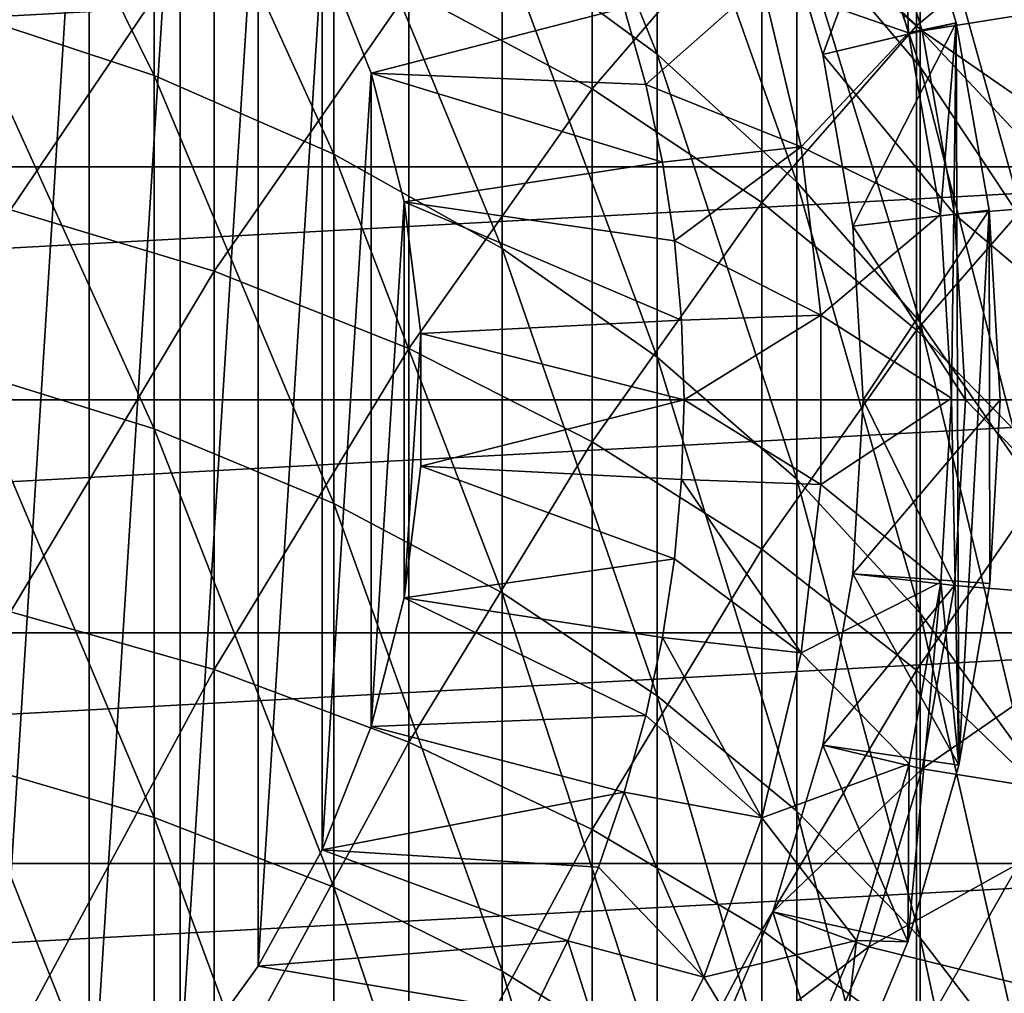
# Model space of a CAD drawing. Header units: millimetres. Extents: x -25 to 64, y -3 to 358.
# Tile 299 of 327: x 5 to 12, y 338 to 345. Entities that reach past the tile are written whole.
import ezdxf

# ---------------------------------------------------------------- set-up
doc = ezdxf.new("R2010")
doc.units = ezdxf.units.MM
doc.header["$LTSCALE"] = 52.148148
for name, color, linetype in [('386', 7, 'CONTINUOUS'), ('389', 7, 'CONTINUOUS'), ('404', 7, 'CONTINUOUS'), ('420', 7, 'CONTINUOUS'), ('435', 7, 'CONTINUOUS'), ('450', 7, 'CONTINUOUS'), ('451', 7, 'CONTINUOUS'), ('452', 7, 'CONTINUOUS'), ('453', 7, 'CONTINUOUS'), ('454', 7, 'CONTINUOUS'), ('461', 7, 'CONTINUOUS'), ('463', 7, 'CONTINUOUS'), ('464', 7, 'CONTINUOUS'), ('465', 7, 'CONTINUOUS'), ('466', 7, 'CONTINUOUS'), ('467', 7, 'CONTINUOUS'), ('486', 7, 'CONTINUOUS')]:
    doc.layers.add(name, color=color, linetype=linetype)

msp = doc.modelspace()

# ---------------------------------------------------------------- linework, layer by layer
at = {"layer": '386', "color": 7, "linetype": 'CONTINUOUS', "true_color": 0xaaaaaa}
for points in [[(11.1472, 344.8901, 17.5279), (10.037, 345.8522, 16.9737), (11.1472, 346.8116, 21.1723), (11.1472, 344.8901, 17.5279)], [(12.1353, 345.7117, 21.7006), (11.1472, 344.8901, 17.5279), (11.1472, 346.8116, 21.1723), (12.1353, 345.7117, 21.7006)], [(8.8168, 344.4362, 12.857), (7.5, 345.1432, 12.3759), (8.8168, 346.7083, 16.4805), (8.8168, 344.4362, 12.857)], [(10.037, 345.8522, 16.9737), (8.8168, 344.4362, 12.857), (8.8168, 346.7083, 16.4805), (10.037, 345.8522, 16.9737)], [(6.101, 345.7325, 11.9749), (4.6353, 343.5663, 8.0865), (4.6353, 346.1977, 11.6583), (6.101, 345.7325, 11.9749)], [(10.037, 343.6193, 13.4128), (8.8168, 344.4362, 12.857), (10.037, 345.8522, 16.9737), (10.037, 343.6193, 13.4128)], [(11.1472, 344.8901, 17.5279), (10.037, 343.6193, 13.4128), (10.037, 345.8522, 16.9737), (11.1472, 344.8901, 17.5279)], [(6.101, 343.1261, 8.4369), (4.6353, 343.5663, 8.0865), (6.101, 345.7325, 11.9749), (6.101, 343.1261, 8.4369)], [(7.5, 345.1432, 12.3759), (6.101, 343.1261, 8.4369), (6.101, 345.7325, 11.9749), (7.5, 345.1432, 12.3759)], [(12.1353, 343.8328, 18.1369), (11.1472, 344.8901, 17.5279), (12.1353, 345.7117, 21.7006), (12.1353, 343.8328, 18.1369)], [(7.5, 342.5684, 8.8809), (6.101, 343.1261, 8.4369), (7.5, 345.1432, 12.3759), (7.5, 342.5684, 8.8809)], [(8.8168, 344.4362, 12.857), (7.5, 342.5684, 8.8809), (7.5, 345.1432, 12.3759), (8.8168, 344.4362, 12.857)], [(11.1472, 342.7015, 14.0374), (10.037, 343.6193, 13.4128), (11.1472, 344.8901, 17.5279), (11.1472, 342.7015, 14.0374)], [(12.1353, 343.8328, 18.1369), (11.1472, 342.7015, 14.0374), (11.1472, 344.8901, 17.5279), (12.1353, 343.8328, 18.1369)], [(8.8168, 341.8994, 9.4135), (7.5, 342.5684, 8.8809), (8.8168, 344.4362, 12.857), (8.8168, 341.8994, 9.4135)], [(10.037, 343.6193, 13.4128), (8.8168, 341.8994, 9.4135), (8.8168, 344.4362, 12.857), (10.037, 343.6193, 13.4128)], [(12.1353, 341.6927, 14.7239), (11.1472, 342.7015, 14.0374), (12.1353, 343.8328, 18.1369), (12.1353, 341.6927, 14.7239)], [(10.037, 341.1264, 10.0289), (8.8168, 341.8994, 9.4135), (10.037, 343.6193, 13.4128), (10.037, 341.1264, 10.0289)], [(11.1472, 342.7015, 14.0374), (10.037, 341.1264, 10.0289), (10.037, 343.6193, 13.4128), (11.1472, 342.7015, 14.0374)], [(6.101, 343.1261, 8.4369), (4.6353, 340.6751, 4.7215), (4.6353, 343.5663, 8.0865), (6.101, 343.1261, 8.4369)], [(6.101, 340.2623, 5.1039), (4.6353, 340.6751, 4.7215), (6.101, 343.1261, 8.4369), (6.101, 340.2623, 5.1039)], [(7.5, 342.5684, 8.8809), (6.101, 340.2623, 5.1039), (6.101, 343.1261, 8.4369), (7.5, 342.5684, 8.8809)], [(11.1472, 340.2578, 10.7204), (10.037, 341.1264, 10.0289), (11.1472, 342.7015, 14.0374), (11.1472, 340.2578, 10.7204)], [(12.1353, 341.6927, 14.7239), (11.1472, 340.2578, 10.7204), (11.1472, 342.7015, 14.0374), (12.1353, 341.6927, 14.7239)], [(7.5, 339.7394, 5.5883), (6.101, 340.2623, 5.1039), (7.5, 342.5684, 8.8809), (7.5, 339.7394, 5.5883)], [(8.8168, 341.8994, 9.4135), (7.5, 339.7394, 5.5883), (7.5, 342.5684, 8.8809), (8.8168, 341.8994, 9.4135)], [(8.8168, 339.1122, 6.1695), (7.5, 339.7394, 5.5883), (8.8168, 341.8994, 9.4135), (8.8168, 339.1122, 6.1695)], [(10.037, 341.1264, 10.0289), (8.8168, 339.1122, 6.1695), (8.8168, 341.8994, 9.4135), (10.037, 341.1264, 10.0289)], [(12.1353, 339.3032, 11.4804), (11.1472, 340.2578, 10.7204), (12.1353, 341.6927, 14.7239), (12.1353, 339.3032, 11.4804)], [(10.037, 338.3873, 6.841), (8.8168, 339.1122, 6.1695), (10.037, 341.1264, 10.0289), (10.037, 338.3873, 6.841)], [(11.1472, 340.2578, 10.7204), (10.037, 338.3873, 6.841), (10.037, 341.1264, 10.0289), (11.1472, 340.2578, 10.7204)], [(6.101, 340.2623, 5.1039), (4.6353, 337.5403, 1.5822), (4.6353, 340.6751, 4.7215), (6.101, 340.2623, 5.1039)], [(6.101, 337.1573, 1.9944), (4.6353, 337.5403, 1.5822), (6.101, 340.2623, 5.1039), (6.101, 337.1573, 1.9944)], [(7.5, 339.7394, 5.5883), (6.101, 337.1573, 1.9944), (6.101, 340.2623, 5.1039), (7.5, 339.7394, 5.5883)], [(11.1472, 337.5729, 7.5955), (10.037, 338.3873, 6.841), (11.1472, 340.2578, 10.7204), (11.1472, 337.5729, 7.5955)], [(12.1353, 339.3032, 11.4804), (11.1472, 337.5729, 7.5955), (11.1472, 340.2578, 10.7204), (12.1353, 339.3032, 11.4804)], [(7.5, 336.6721, 2.5166), (6.101, 337.1573, 1.9944), (7.5, 339.7394, 5.5883), (7.5, 336.6721, 2.5166)], [(8.8168, 339.1122, 6.1695), (7.5, 336.6721, 2.5166), (7.5, 339.7394, 5.5883), (8.8168, 339.1122, 6.1695)], [(12.1353, 336.6779, 8.4248), (11.1472, 337.5729, 7.5955), (12.1353, 339.3032, 11.4804), (12.1353, 336.6779, 8.4248)], [(8.8168, 336.09, 3.1431), (7.5, 336.6721, 2.5166), (8.8168, 339.1122, 6.1695), (8.8168, 336.09, 3.1431)], [(10.037, 338.3873, 6.841), (8.8168, 336.09, 3.1431), (8.8168, 339.1122, 6.1695), (10.037, 338.3873, 6.841)], [(10.037, 335.4175, 3.8669), (8.8168, 336.09, 3.1431), (10.037, 338.3873, 6.841), (10.037, 335.4175, 3.8669)], [(11.1472, 337.5729, 7.5955), (10.037, 335.4175, 3.8669), (10.037, 338.3873, 6.841), (11.1472, 337.5729, 7.5955)]]:
    msp.add_3dface(points, dxfattribs=at)
at = {"layer": '389', "color": 7, "linetype": 'CONTINUOUS', "true_color": 0xaaaaaa}
for points in [[(8.1699, 345.5056, 17.1733), (9.2839, 344.6856, 17.6457), (8.1699, 347.4518, 20.8648), (8.1699, 345.5056, 17.1733)], [(8.1699, 347.4518, 20.8648), (9.2839, 344.6856, 17.6457), (9.2839, 346.5988, 21.2745), (8.1699, 347.4518, 20.8648)], [(4.3106, 344.9803, 12.4867), (5.6685, 344.533, 12.7911), (4.3106, 347.2786, 16.152), (4.3106, 344.9803, 12.4867)], [(4.3106, 347.2786, 16.152), (5.6685, 344.533, 12.7911), (5.6685, 346.8097, 16.4221), (4.3106, 347.2786, 16.152)], [(10.2892, 345.6422, 21.7339), (11.1738, 344.5932, 22.2377), (10.2892, 347.2469, 25.4228), (10.2892, 345.6422, 21.7339)], [(10.2892, 347.2469, 25.4228), (11.1738, 344.5932, 22.2377), (11.1738, 346.1632, 25.8467), (10.2892, 347.2469, 25.4228)], [(5.6685, 344.533, 12.7911), (6.96, 343.9669, 13.1763), (5.6685, 346.8097, 16.4221), (5.6685, 344.533, 12.7911)], [(5.6685, 346.8097, 16.4221), (6.96, 343.9669, 13.1763), (6.96, 346.2164, 16.7639), (5.6685, 346.8097, 16.4221)], [(9.2839, 344.6856, 17.6457), (10.2892, 343.7661, 18.1754), (9.2839, 346.5988, 21.2745), (9.2839, 344.6856, 17.6457)], [(9.2839, 346.5988, 21.2745), (10.2892, 343.7661, 18.1754), (10.2892, 345.6422, 21.7339), (9.2839, 346.5988, 21.2745)], [(6.96, 343.9669, 13.1763), (8.1699, 343.2887, 13.6378), (6.96, 346.2164, 16.7639), (6.96, 343.9669, 13.1763)], [(6.96, 346.2164, 16.7639), (8.1699, 343.2887, 13.6378), (8.1699, 345.5056, 17.1733), (6.96, 346.2164, 16.7639)], [(11.1738, 344.5932, 22.2377), (11.9274, 343.4642, 22.78), (11.1738, 346.1632, 25.8467), (11.1738, 344.5932, 22.2377)], [(11.1738, 346.1632, 25.8467), (11.9274, 343.4642, 22.78), (11.9274, 344.9967, 26.303), (11.1738, 346.1632, 25.8467)], [(10.2892, 343.7661, 18.1754), (11.1738, 342.7577, 18.7563), (10.2892, 345.6422, 21.7339), (10.2892, 343.7661, 18.1754)], [(10.2892, 345.6422, 21.7339), (11.1738, 342.7577, 18.7563), (11.1738, 344.5932, 22.2377), (10.2892, 345.6422, 21.7339)], [(8.1699, 343.2887, 13.6378), (9.2839, 342.5064, 14.1702), (8.1699, 345.5056, 17.1733), (8.1699, 343.2887, 13.6378)], [(8.1699, 345.5056, 17.1733), (9.2839, 342.5064, 14.1702), (9.2839, 344.6856, 17.6457), (8.1699, 345.5056, 17.1733)], [(4.3106, 342.4143, 9.0036), (5.6685, 341.991, 9.3406), (4.3106, 344.9803, 12.4867), (4.3106, 342.4143, 9.0036)], [(4.3106, 344.9803, 12.4867), (5.6685, 341.991, 9.3406), (5.6685, 344.533, 12.7911), (4.3106, 344.9803, 12.4867)], [(9.2839, 342.5064, 14.1702), (10.2892, 341.629, 14.7672), (9.2839, 344.6856, 17.6457), (9.2839, 342.5064, 14.1702)], [(9.2839, 344.6856, 17.6457), (10.2892, 341.629, 14.7672), (10.2892, 343.7661, 18.1754), (9.2839, 344.6856, 17.6457)], [(11.1738, 342.7577, 18.7563), (11.9274, 341.6724, 19.3815), (11.1738, 344.5932, 22.2377), (11.1738, 342.7577, 18.7563)], [(11.1738, 344.5932, 22.2377), (11.9274, 341.6724, 19.3815), (11.9274, 343.4642, 22.78), (11.1738, 344.5932, 22.2377)], [(5.6685, 341.991, 9.3406), (6.96, 341.4553, 9.7671), (5.6685, 344.533, 12.7911), (5.6685, 341.991, 9.3406)], [(5.6685, 344.533, 12.7911), (6.96, 341.4553, 9.7671), (6.96, 343.9669, 13.1763), (5.6685, 344.533, 12.7911)], [(6.96, 341.4553, 9.7671), (8.1699, 340.8135, 10.278), (6.96, 343.9669, 13.1763), (6.96, 341.4553, 9.7671)], [(6.96, 343.9669, 13.1763), (8.1699, 340.8135, 10.278), (8.1699, 343.2887, 13.6378), (6.96, 343.9669, 13.1763)], [(10.2892, 341.629, 14.7672), (11.1738, 340.6669, 15.4219), (10.2892, 343.7661, 18.1754), (10.2892, 341.629, 14.7672)], [(10.2892, 343.7661, 18.1754), (11.1738, 340.6669, 15.4219), (11.1738, 342.7577, 18.7563), (10.2892, 343.7661, 18.1754)], [(8.1699, 340.8135, 10.278), (9.2839, 340.0732, 10.8674), (8.1699, 343.2887, 13.6378), (8.1699, 340.8135, 10.278)], [(8.1699, 343.2887, 13.6378), (9.2839, 340.0732, 10.8674), (9.2839, 342.5064, 14.1702), (8.1699, 343.2887, 13.6378)], [(11.1738, 340.6669, 15.4219), (11.9274, 339.6314, 16.1265), (11.1738, 342.7577, 18.7563), (11.1738, 340.6669, 15.4219)], [(11.1738, 342.7577, 18.7563), (11.9274, 339.6314, 16.1265), (11.9274, 341.6724, 19.3815), (11.1738, 342.7577, 18.7563)], [(9.2839, 340.0732, 10.8674), (10.2892, 339.243, 11.5284), (9.2839, 342.5064, 14.1702), (9.2839, 340.0732, 10.8674)], [(9.2839, 342.5064, 14.1702), (10.2892, 339.243, 11.5284), (10.2892, 341.629, 14.7672), (9.2839, 342.5064, 14.1702)], [(4.3106, 339.5949, 5.7223), (5.6685, 339.198, 6.09), (4.3106, 342.4143, 9.0036), (4.3106, 339.5949, 5.7223)], [(4.3106, 342.4143, 9.0036), (5.6685, 339.198, 6.09), (5.6685, 341.991, 9.3406), (4.3106, 342.4143, 9.0036)], [(5.6685, 339.198, 6.09), (6.96, 338.6957, 6.5553), (5.6685, 341.991, 9.3406), (5.6685, 339.198, 6.09)], [(5.6685, 341.991, 9.3406), (6.96, 338.6957, 6.5553), (6.96, 341.4553, 9.7671), (5.6685, 341.991, 9.3406)], [(10.2892, 339.243, 11.5284), (11.1738, 338.3325, 12.2532), (10.2892, 341.629, 14.7672), (10.2892, 339.243, 11.5284)], [(10.2892, 341.629, 14.7672), (11.1738, 338.3325, 12.2532), (11.1738, 340.6669, 15.4219), (10.2892, 341.629, 14.7672)], [(6.96, 338.6957, 6.5553), (8.1699, 338.094, 7.1128), (6.96, 341.4553, 9.7671), (6.96, 338.6957, 6.5553)], [(6.96, 341.4553, 9.7671), (8.1699, 338.094, 7.1128), (8.1699, 340.8135, 10.278), (6.96, 341.4553, 9.7671)], [(8.1699, 338.094, 7.1128), (9.2839, 337.3998, 7.756), (8.1699, 340.8135, 10.278), (8.1699, 338.094, 7.1128)], [(8.1699, 340.8135, 10.278), (9.2839, 337.3998, 7.756), (9.2839, 340.0732, 10.8674), (8.1699, 340.8135, 10.278)], [(11.1738, 338.3325, 12.2532), (11.9274, 337.3527, 13.0333), (11.1738, 340.6669, 15.4219), (11.1738, 338.3325, 12.2532)], [(11.1738, 340.6669, 15.4219), (11.9274, 337.3527, 13.0333), (11.9274, 339.6314, 16.1265), (11.1738, 340.6669, 15.4219)], [(9.2839, 337.3998, 7.756), (10.2892, 336.6213, 8.4772), (9.2839, 340.0732, 10.8674), (9.2839, 337.3998, 7.756)], [(9.2839, 340.0732, 10.8674), (10.2892, 336.6213, 8.4772), (10.2892, 339.243, 11.5284), (9.2839, 340.0732, 10.8674)], [(4.3106, 336.538, 2.661), (5.6685, 336.1697, 3.0573), (4.3106, 339.5949, 5.7223), (4.3106, 336.538, 2.661)], [(4.3106, 339.5949, 5.7223), (5.6685, 336.1697, 3.0573), (5.6685, 339.198, 6.09), (4.3106, 339.5949, 5.7223)], [(10.2892, 336.6213, 8.4772), (11.1738, 335.7677, 9.2681), (10.2892, 339.243, 11.5284), (10.2892, 336.6213, 8.4772)], [(10.2892, 339.243, 11.5284), (11.1738, 335.7677, 9.2681), (11.1738, 338.3325, 12.2532), (10.2892, 339.243, 11.5284)], [(5.6685, 336.1697, 3.0573), (6.96, 335.7036, 3.5589), (5.6685, 339.198, 6.09), (5.6685, 336.1697, 3.0573)], [(5.6685, 339.198, 6.09), (6.96, 335.7036, 3.5589), (6.96, 338.6957, 6.5553), (5.6685, 339.198, 6.09)], [(6.96, 335.7036, 3.5589), (8.1699, 335.1453, 4.1599), (6.96, 338.6957, 6.5553), (6.96, 335.7036, 3.5589)], [(6.96, 338.6957, 6.5553), (8.1699, 335.1453, 4.1599), (8.1699, 338.094, 7.1128), (6.96, 338.6957, 6.5553)], [(11.1738, 335.7677, 9.2681), (11.9274, 334.8489, 10.1193), (11.1738, 338.3325, 12.2532), (11.1738, 335.7677, 9.2681)], [(11.1738, 338.3325, 12.2532), (11.9274, 334.8489, 10.1193), (11.9274, 337.3527, 13.0333), (11.1738, 338.3325, 12.2532)], [(8.1699, 335.1453, 4.1599), (9.2839, 334.5011, 4.8532), (8.1699, 338.094, 7.1128), (8.1699, 335.1453, 4.1599)], [(8.1699, 338.094, 7.1128), (9.2839, 334.5011, 4.8532), (9.2839, 337.3998, 7.756), (8.1699, 338.094, 7.1128)]]:
    msp.add_3dface(points, dxfattribs=at)
at = {"layer": '404', "color": 7, "linetype": 'CONTINUOUS', "true_color": 0x323232}
for points in [[(10.8065, 346.1332, 67), (12.6741, 345.0928, 67), (11.19, 344.8521, 67), (10.8065, 346.1332, 67)], [(12.6741, 345.0928, 67), (12.9182, 343.6557, 67), (11.19, 344.8521, 67), (12.6741, 345.0928, 67)], [(11.19, 344.8521, 67), (12.9182, 343.6557, 67), (11.4222, 343.5352, 67), (11.19, 344.8521, 67)], [(12.9182, 343.6557, 67), (13, 342.2, 67), (11.4222, 343.5352, 67), (12.9182, 343.6557, 67)], [(11.4222, 343.5352, 67), (13, 342.2, 67), (11.5, 342.2, 67), (11.4222, 343.5352, 67)], [(11.5, 342.2, 67), (12.9182, 340.7443, 67), (11.4222, 340.8648, 67), (11.5, 342.2, 67)], [(13, 342.2, 67), (12.9182, 340.7443, 67), (11.5, 342.2, 67), (13, 342.2, 67)], [(11.4222, 340.8648, 67), (12.9182, 340.7443, 67), (11.19, 339.5479, 67), (11.4222, 340.8648, 67)], [(12.9182, 340.7443, 67), (12.6741, 339.3072, 67), (11.19, 339.5479, 67), (12.9182, 340.7443, 67)], [(11.19, 339.5479, 67), (12.6741, 339.3072, 67), (10.8065, 338.2668, 67), (11.19, 339.5479, 67)], [(12.6741, 339.3072, 67), (12.2705, 337.9064, 67), (10.8065, 338.2668, 67), (12.6741, 339.3072, 67)], [(10.8065, 338.2668, 67), (12.2705, 337.9064, 67), (10.2768, 337.0389, 67), (10.8065, 338.2668, 67)]]:
    msp.add_3dface(points, dxfattribs=at)
at = {"layer": '420', "color": 7, "linetype": 'CONTINUOUS', "true_color": 0x323232}
for points in [[(11.6755, 340.8789, 101), (11.75, 342.2, 101), (10.6919, 340.9501, 67.5), (11.6755, 340.8789, 101)], [(10.6919, 340.9501, 67.5), (11.75, 342.2, 101), (10.7647, 342.2, 67.5), (10.6919, 340.9501, 67.5)], [(10.4745, 339.7175, 67.5), (11.4529, 339.5746, 101), (10.6919, 340.9501, 67.5), (10.4745, 339.7175, 67.5)], [(11.4529, 339.5746, 101), (11.6755, 340.8789, 101), (10.6919, 340.9501, 67.5), (11.4529, 339.5746, 101)], [(10.1156, 338.5184, 67.5), (11.0851, 338.3036, 101), (10.4745, 339.7175, 67.5), (10.1156, 338.5184, 67.5)], [(11.0851, 338.3036, 101), (11.4529, 339.5746, 101), (10.4745, 339.7175, 67.5), (11.0851, 338.3036, 101)], [(9.6197, 337.3688, 67.5), (10.5768, 337.082, 101), (10.1156, 338.5184, 67.5), (9.6197, 337.3688, 67.5)], [(10.5768, 337.082, 101), (11.0851, 338.3036, 101), (10.1156, 338.5184, 67.5), (10.5768, 337.082, 101)]]:
    msp.add_3dface(points, dxfattribs=at)
at = {"layer": '435', "color": 7, "linetype": 'CONTINUOUS', "true_color": 0x323232}
for points in [[(10.4745, 344.6825, 67.5), (11.0414, 346.2187, 101), (10.1156, 345.8816, 67.5), (10.4745, 344.6825, 67.5)], [(11.4333, 344.9097, 101), (11.0414, 346.2187, 101), (10.4745, 344.6825, 67.5), (11.4333, 344.9097, 101)], [(10.6919, 343.4499, 67.5), (11.4333, 344.9097, 101), (10.4745, 344.6825, 67.5), (10.6919, 343.4499, 67.5)], [(11.6705, 343.5641, 101), (11.4333, 344.9097, 101), (10.6919, 343.4499, 67.5), (11.6705, 343.5641, 101)], [(10.7647, 342.2, 67.5), (11.6705, 343.5641, 101), (10.6919, 343.4499, 67.5), (10.7647, 342.2, 67.5)], [(10.7647, 342.2, 67.5), (11.75, 342.2, 101), (11.6705, 343.5641, 101), (10.7647, 342.2, 67.5)]]:
    msp.add_3dface(points, dxfattribs=at)
at = {"layer": '450', "color": 7, "linetype": 'CONTINUOUS', "true_color": 0x323232}
for points in [[(11.19, 344.852, 67.5), (10.1156, 345.8816, 67.5), (10.8065, 346.1331, 67.5), (11.19, 344.852, 67.5)], [(10.4745, 344.6825, 67.5), (10.1156, 345.8816, 67.5), (11.19, 344.852, 67.5), (10.4745, 344.6825, 67.5)], [(11.4222, 343.5352, 67.5), (10.4745, 344.6825, 67.5), (11.19, 344.852, 67.5), (11.4222, 343.5352, 67.5)], [(10.6919, 343.4499, 67.5), (10.4745, 344.6825, 67.5), (11.4222, 343.5352, 67.5), (10.6919, 343.4499, 67.5)], [(11.5, 342.2, 67.5), (10.6919, 343.4499, 67.5), (11.4222, 343.5352, 67.5), (11.5, 342.2, 67.5)], [(10.7647, 342.2, 67.5), (10.6919, 343.4499, 67.5), (11.5, 342.2, 67.5), (10.7647, 342.2, 67.5)], [(10.6919, 340.9501, 67.5), (10.7647, 342.2, 67.5), (11.4222, 340.8648, 67.5), (10.6919, 340.9501, 67.5)], [(11.4222, 340.8648, 67.5), (10.7647, 342.2, 67.5), (11.5, 342.2, 67.5), (11.4222, 340.8648, 67.5)], [(10.4745, 339.7175, 67.5), (10.6919, 340.9501, 67.5), (11.4222, 340.8648, 67.5), (10.4745, 339.7175, 67.5)], [(11.19, 339.548, 67.5), (10.4745, 339.7175, 67.5), (11.4222, 340.8648, 67.5), (11.19, 339.548, 67.5)], [(10.1156, 338.5184, 67.5), (10.4745, 339.7175, 67.5), (11.19, 339.548, 67.5), (10.1156, 338.5184, 67.5)], [(10.8065, 338.2669, 67.5), (10.1156, 338.5184, 67.5), (11.19, 339.548, 67.5), (10.8065, 338.2669, 67.5)], [(9.6197, 337.3688, 67.5), (10.1156, 338.5184, 67.5), (10.8065, 338.2669, 67.5), (9.6197, 337.3688, 67.5)], [(10.2768, 337.0388, 67.5), (9.6197, 337.3688, 67.5), (10.8065, 338.2669, 67.5), (10.2768, 337.0388, 67.5)]]:
    msp.add_3dface(points, dxfattribs=at)
at = {"layer": '451', "color": 7, "linetype": 'CONTINUOUS', "true_color": 0x323232}
for points in [[(11.5, 342.2, 67), (11.4222, 340.8648, 67), (11.5, 342.2, 67.5), (11.5, 342.2, 67)], [(11.4222, 340.8648, 67), (11.4222, 340.8648, 67.5), (11.5, 342.2, 67.5), (11.4222, 340.8648, 67)], [(11.4222, 340.8648, 67), (11.19, 339.5479, 67), (11.4222, 340.8648, 67.5), (11.4222, 340.8648, 67)], [(11.19, 339.5479, 67), (11.19, 339.548, 67.5), (11.4222, 340.8648, 67.5), (11.19, 339.5479, 67)], [(11.19, 339.5479, 67), (10.8065, 338.2669, 67.5), (11.19, 339.548, 67.5), (11.19, 339.5479, 67)], [(11.19, 339.5479, 67), (10.8065, 338.2668, 67), (10.8065, 338.2669, 67.5), (11.19, 339.5479, 67)], [(10.8065, 338.2668, 67), (10.2768, 337.0389, 67), (10.8065, 338.2669, 67.5), (10.8065, 338.2668, 67)], [(10.2768, 337.0389, 67), (10.2768, 337.0388, 67.5), (10.8065, 338.2669, 67.5), (10.2768, 337.0389, 67)]]:
    msp.add_3dface(points, dxfattribs=at)
at = {"layer": '452', "color": 7, "linetype": 'CONTINUOUS', "true_color": 0x323232}
for points in [[(10.8065, 346.1332, 67), (11.19, 344.8521, 67), (10.8065, 346.1331, 67.5), (10.8065, 346.1332, 67)], [(11.19, 344.8521, 67), (11.19, 344.852, 67.5), (10.8065, 346.1331, 67.5), (11.19, 344.8521, 67)], [(11.19, 344.8521, 67), (11.4222, 343.5352, 67), (11.19, 344.852, 67.5), (11.19, 344.8521, 67)], [(11.4222, 343.5352, 67), (11.4222, 343.5352, 67.5), (11.19, 344.852, 67.5), (11.4222, 343.5352, 67)], [(11.4222, 343.5352, 67), (11.5, 342.2, 67), (11.4222, 343.5352, 67.5), (11.4222, 343.5352, 67)], [(11.5, 342.2, 67), (11.5, 342.2, 67.5), (11.4222, 343.5352, 67.5), (11.5, 342.2, 67)]]:
    msp.add_3dface(points, dxfattribs=at)
at = {"layer": '453', "color": 7, "linetype": 'CONTINUOUS', "true_color": 0x323232}
for points in [[(10.7096, 346.107, 101), (11.0414, 346.2187, 101), (11.0906, 344.8381, 101), (10.7096, 346.107, 101)], [(11.0414, 346.2187, 101), (11.4333, 344.9097, 101), (11.0906, 344.8381, 101), (11.0414, 346.2187, 101)], [(11.0906, 344.8381, 101), (11.4333, 344.9097, 101), (11.3217, 343.5336, 101), (11.0906, 344.8381, 101)], [(11.3217, 343.5336, 101), (11.4333, 344.9097, 101), (11.4, 342.211, 101), (11.3217, 343.5336, 101)], [(11.4333, 344.9097, 101), (11.4529, 339.5746, 101), (11.4, 342.211, 101), (11.4333, 344.9097, 101)], [(11.4529, 339.5746, 101), (11.4333, 344.9097, 101), (11.6705, 343.5641, 101), (11.4529, 339.5746, 101)], [(11.6755, 340.8789, 101), (11.4529, 339.5746, 101), (11.6705, 343.5641, 101), (11.6755, 340.8789, 101)], [(11.75, 342.2, 101), (11.6755, 340.8789, 101), (11.6705, 343.5641, 101), (11.75, 342.2, 101)], [(11.4, 342.211, 101), (11.4529, 339.5746, 101), (11.3243, 340.8883, 101), (11.4, 342.211, 101)], [(11.4529, 339.5746, 101), (11.0851, 338.3036, 101), (11.3243, 340.8883, 101), (11.4529, 339.5746, 101)], [(11.3243, 340.8883, 101), (11.0851, 338.3036, 101), (11.0956, 339.5832, 101), (11.3243, 340.8883, 101)], [(11.0956, 339.5832, 101), (11.0851, 338.3036, 101), (10.7171, 338.3135, 101), (11.0956, 339.5832, 101)], [(10.7171, 338.3135, 101), (10.5768, 337.082, 101), (10.1938, 337.0964, 101), (10.7171, 338.3135, 101)], [(11.0851, 338.3036, 101), (10.5768, 337.082, 101), (10.7171, 338.3135, 101), (11.0851, 338.3036, 101)]]:
    msp.add_3dface(points, dxfattribs=at)
at = {"layer": '454', "color": 7, "linetype": 'CONTINUOUS', "true_color": 0xaaaaaa}
for points in [[(-15.1376, 345.5321, 237), (-15.4091, 343.876, 237), (15.1376, 345.5321, 237), (-15.1376, 345.5321, 237)], [(15.1376, 345.5321, 237), (-15.4091, 343.876, 237), (15.4091, 343.876, 237), (15.1376, 345.5321, 237)], [(-15.5, 342.2, 237), (15.5, 342.2, 237), (15.4091, 343.876, 237), (-15.5, 342.2, 237)], [(-15.4091, 343.876, 237), (-15.5, 342.2, 237), (15.4091, 343.876, 237), (-15.4091, 343.876, 237)], [(-15.4091, 340.524, 237), (15.5, 342.2, 237), (-15.5, 342.2, 237), (-15.4091, 340.524, 237)], [(15.4091, 340.524, 237), (15.5, 342.2, 237), (-15.4091, 340.524, 237), (15.4091, 340.524, 237)], [(-15.1376, 338.8679, 237), (15.4091, 340.524, 237), (-15.4091, 340.524, 237), (-15.1376, 338.8679, 237)], [(15.1376, 338.8679, 237), (15.4091, 340.524, 237), (-15.1376, 338.8679, 237), (15.1376, 338.8679, 237)], [(-14.6887, 337.251, 237), (15.1376, 338.8679, 237), (-15.1376, 338.8679, 237), (-14.6887, 337.251, 237)], [(14.6887, 337.251, 237), (15.1376, 338.8679, 237), (-14.6887, 337.251, 237), (14.6887, 337.251, 237)]]:
    msp.add_3dface(points, dxfattribs=at)
at = {"layer": '461', "color": 7, "linetype": 'CONTINUOUS', "true_color": 0x323232}
for points in [[(6.8767, 345.4359, 86), (9.0482, 345.0195, 86), (7.228, 344.5486, 86), (6.8767, 345.4359, 86)], [(9.0482, 345.0195, 86), (9.202, 344.4681, 86), (7.228, 344.5486, 86), (9.0482, 345.0195, 86)], [(9.202, 344.4681, 86), (9.3221, 343.9084, 86), (7.228, 344.5486, 86), (9.202, 344.4681, 86)], [(7.228, 344.5486, 86), (9.3221, 343.9084, 86), (7.4654, 343.6241, 86), (7.228, 344.5486, 86)], [(9.3221, 343.9084, 86), (9.4083, 343.3424, 86), (7.4654, 343.6241, 86), (9.3221, 343.9084, 86)], [(9.4083, 343.3424, 86), (9.4601, 342.7722, 86), (7.4654, 343.6241, 86), (9.4083, 343.3424, 86)], [(7.4654, 343.6241, 86), (9.4601, 342.7722, 86), (7.585, 342.6772, 86), (7.4654, 343.6241, 86)], [(9.4601, 342.7722, 86), (9.4774, 342.2, 86), (7.585, 342.6772, 86), (9.4601, 342.7722, 86)], [(7.585, 342.6772, 86), (9.4774, 342.2, 86), (7.585, 341.7228, 86), (7.585, 342.6772, 86)], [(9.4774, 342.2, 86), (9.4601, 341.6278, 86), (7.585, 341.7228, 86), (9.4774, 342.2, 86)], [(7.585, 341.7228, 86), (9.4083, 341.0576, 86), (7.4654, 340.7759, 86), (7.585, 341.7228, 86)], [(9.4601, 341.6278, 86), (9.4083, 341.0576, 86), (7.585, 341.7228, 86), (9.4601, 341.6278, 86)], [(9.4083, 341.0576, 86), (9.3221, 340.4916, 86), (7.4654, 340.7759, 86), (9.4083, 341.0576, 86)], [(7.4654, 340.7759, 86), (9.202, 339.9319, 86), (7.228, 339.8514, 86), (7.4654, 340.7759, 86)], [(9.3221, 340.4916, 86), (9.202, 339.9319, 86), (7.4654, 340.7759, 86), (9.3221, 340.4916, 86)], [(9.202, 339.9319, 86), (9.0482, 339.3805, 86), (7.228, 339.8514, 86), (9.202, 339.9319, 86)], [(7.228, 339.8514, 86), (9.0482, 339.3805, 86), (6.8767, 338.9641, 86), (7.228, 339.8514, 86)], [(9.0482, 339.3805, 86), (8.8615, 338.8393, 86), (6.8767, 338.9641, 86), (9.0482, 339.3805, 86)], [(6.8767, 338.9641, 86), (8.6424, 338.3104, 86), (6.4169, 338.1277, 86), (6.8767, 338.9641, 86)], [(8.8615, 338.8393, 86), (8.6424, 338.3104, 86), (6.8767, 338.9641, 86), (8.8615, 338.8393, 86)], [(8.6424, 338.3104, 86), (8.3918, 337.7956, 86), (6.4169, 338.1277, 86), (8.6424, 338.3104, 86)], [(6.4169, 338.1277, 86), (8.3918, 337.7956, 86), (5.8559, 337.3556, 86), (6.4169, 338.1277, 86)]]:
    msp.add_3dface(points, dxfattribs=at)
at = {"layer": '463', "color": 7, "linetype": 'CONTINUOUS', "true_color": 0x323232}
for points in [[(10.7096, 346.107, 95), (11.0906, 344.8381, 95), (10.0373, 345.205, 95), (10.7096, 346.107, 95)], [(10.0373, 345.205, 95), (11.0906, 344.8381, 95), (10.3183, 344.0194, 95), (10.0373, 345.205, 95)], [(11.0906, 344.8381, 95), (11.3217, 343.5336, 95), (10.3183, 344.0194, 95), (11.0906, 344.8381, 95)], [(10.3183, 344.0194, 95), (11.3217, 343.5336, 95), (10.4598, 342.8092, 95), (10.3183, 344.0194, 95)], [(11.3217, 343.5336, 95), (11.4, 342.211, 95), (10.4598, 342.8092, 95), (11.3217, 343.5336, 95)], [(10.4598, 342.8092, 95), (11.4, 342.211, 95), (10.4598, 341.5908, 95), (10.4598, 342.8092, 95)], [(11.4, 342.211, 95), (11.3243, 340.8883, 95), (10.4598, 341.5908, 95), (11.4, 342.211, 95)], [(10.4598, 341.5908, 95), (11.3243, 340.8883, 95), (10.3183, 340.3806, 95), (10.4598, 341.5908, 95)], [(11.3243, 340.8883, 95), (11.0956, 339.5832, 95), (10.3183, 340.3806, 95), (11.3243, 340.8883, 95)], [(10.3183, 340.3806, 95), (11.0956, 339.5832, 95), (10.0373, 339.195, 95), (10.3183, 340.3806, 95)], [(11.0956, 339.5832, 95), (10.7171, 338.3135, 95), (10.0373, 339.195, 95), (11.0956, 339.5832, 95)], [(10.0373, 339.195, 95), (10.7171, 338.3135, 95), (9.6206, 338.0501, 95), (10.0373, 339.195, 95)], [(10.7171, 338.3135, 95), (10.1938, 337.0964, 95), (9.6206, 338.0501, 95), (10.7171, 338.3135, 95)], [(9.6206, 338.0501, 95), (10.1938, 337.0964, 95), (9.0738, 336.9612, 95), (9.6206, 338.0501, 95)]]:
    msp.add_3dface(points, dxfattribs=at)
at = {"layer": '464', "color": 7, "linetype": 'CONTINUOUS', "true_color": 0x323232}
for points in [[(10.7096, 346.107, 101), (11.0906, 344.8381, 101), (10.7096, 346.107, 95), (10.7096, 346.107, 101)], [(11.0906, 344.8381, 101), (11.0906, 344.8381, 95), (10.7096, 346.107, 95), (11.0906, 344.8381, 101)], [(11.0906, 344.8381, 101), (11.3217, 343.5336, 101), (11.0906, 344.8381, 95), (11.0906, 344.8381, 101)], [(11.3217, 343.5336, 101), (11.3217, 343.5336, 95), (11.0906, 344.8381, 95), (11.3217, 343.5336, 101)], [(11.3217, 343.5336, 101), (11.4, 342.211, 101), (11.3217, 343.5336, 95), (11.3217, 343.5336, 101)], [(11.4, 342.211, 101), (11.4, 342.211, 95), (11.3217, 343.5336, 95), (11.4, 342.211, 101)], [(11.4, 342.211, 101), (11.3243, 340.8883, 101), (11.4, 342.211, 95), (11.4, 342.211, 101)], [(11.3243, 340.8883, 101), (11.3243, 340.8883, 95), (11.4, 342.211, 95), (11.3243, 340.8883, 101)], [(11.3243, 340.8883, 101), (11.0956, 339.5832, 101), (11.3243, 340.8883, 95), (11.3243, 340.8883, 101)], [(11.0956, 339.5832, 101), (11.0956, 339.5832, 95), (11.3243, 340.8883, 95), (11.0956, 339.5832, 101)], [(11.0956, 339.5832, 101), (10.7171, 338.3135, 101), (11.0956, 339.5832, 95), (11.0956, 339.5832, 101)], [(10.7171, 338.3135, 101), (10.7171, 338.3135, 95), (11.0956, 339.5832, 95), (10.7171, 338.3135, 101)], [(10.7171, 338.3135, 101), (10.1938, 337.0964, 101), (10.7171, 338.3135, 95), (10.7171, 338.3135, 101)], [(10.1938, 337.0964, 101), (10.1938, 337.0964, 95), (10.7171, 338.3135, 95), (10.1938, 337.0964, 101)]]:
    msp.add_3dface(points, dxfattribs=at)
at = {"layer": '465', "color": 7, "linetype": 'CONTINUOUS', "true_color": 0x323232}
for points in [[(6.8767, 345.4359, 86), (7.228, 344.5486, 86), (6.8767, 345.4359, 101), (6.8767, 345.4359, 86)], [(6.8767, 345.4359, 101), (7.228, 344.5486, 86), (7.228, 344.5485, 101), (6.8767, 345.4359, 101)], [(7.228, 344.5486, 86), (7.4654, 343.6241, 86), (7.228, 344.5485, 101), (7.228, 344.5486, 86)], [(7.228, 344.5485, 101), (7.4654, 343.6241, 86), (7.4654, 343.6241, 101), (7.228, 344.5485, 101)], [(7.4654, 343.6241, 86), (7.585, 342.6772, 86), (7.4654, 343.6241, 101), (7.4654, 343.6241, 86)], [(7.4654, 343.6241, 101), (7.585, 342.6772, 86), (7.585, 342.6772, 101), (7.4654, 343.6241, 101)], [(7.585, 342.6772, 86), (7.585, 341.7228, 86), (7.585, 342.6772, 101), (7.585, 342.6772, 86)], [(7.585, 342.6772, 101), (7.585, 341.7228, 86), (7.585, 341.7228, 101), (7.585, 342.6772, 101)], [(7.585, 341.7228, 86), (7.4654, 340.7759, 86), (7.585, 341.7228, 101), (7.585, 341.7228, 86)], [(7.585, 341.7228, 101), (7.4654, 340.7759, 86), (7.4654, 340.7759, 101), (7.585, 341.7228, 101)], [(7.4654, 340.7759, 86), (7.228, 339.8514, 86), (7.4654, 340.7759, 101), (7.4654, 340.7759, 86)], [(7.4654, 340.7759, 101), (7.228, 339.8514, 86), (7.228, 339.8515, 101), (7.4654, 340.7759, 101)], [(7.228, 339.8515, 101), (7.228, 339.8514, 86), (6.8767, 338.9641, 101), (7.228, 339.8515, 101)], [(7.228, 339.8514, 86), (6.8767, 338.9641, 86), (6.8767, 338.9641, 101), (7.228, 339.8514, 86)], [(6.8767, 338.9641, 86), (6.4169, 338.1277, 86), (6.8767, 338.9641, 101), (6.8767, 338.9641, 86)], [(6.8767, 338.9641, 101), (6.4169, 338.1277, 86), (6.4169, 338.1277, 101), (6.8767, 338.9641, 101)], [(6.4169, 338.1277, 86), (5.8559, 337.3556, 86), (6.4169, 338.1277, 101), (6.4169, 338.1277, 86)], [(6.4169, 338.1277, 101), (5.8559, 337.3556, 86), (5.8559, 337.3556, 101), (6.4169, 338.1277, 101)]]:
    msp.add_3dface(points, dxfattribs=at)
at = {"layer": '466', "color": 7, "linetype": 'CONTINUOUS', "true_color": 0x323232}
for points in [[(10.0373, 345.205, 95), (10.3183, 344.0194, 95), (10.0373, 345.205, 86.5774), (10.0373, 345.205, 95)], [(10.0373, 345.205, 86.5774), (10.3183, 344.0194, 95), (10.3183, 344.0194, 86.5774), (10.0373, 345.205, 86.5774)], [(10.3183, 344.0194, 95), (10.4598, 342.8092, 95), (10.3183, 344.0194, 86.5774), (10.3183, 344.0194, 95)], [(10.3183, 344.0194, 86.5774), (10.4598, 342.8092, 95), (10.4598, 342.8092, 86.5774), (10.3183, 344.0194, 86.5774)], [(10.4598, 342.8092, 95), (10.4598, 341.5908, 95), (10.4598, 342.8092, 86.5774), (10.4598, 342.8092, 95)], [(10.4598, 342.8092, 86.5774), (10.4598, 341.5908, 95), (10.4598, 341.5908, 86.5774), (10.4598, 342.8092, 86.5774)], [(10.4598, 341.5908, 95), (10.3183, 340.3806, 95), (10.4598, 341.5908, 86.5774), (10.4598, 341.5908, 95)], [(10.4598, 341.5908, 86.5774), (10.3183, 340.3806, 95), (10.3183, 340.3806, 86.5774), (10.4598, 341.5908, 86.5774)], [(10.3183, 340.3806, 95), (10.0373, 339.195, 95), (10.3183, 340.3806, 86.5774), (10.3183, 340.3806, 95)], [(10.3183, 340.3806, 86.5774), (10.0373, 339.195, 95), (10.0373, 339.195, 86.5774), (10.3183, 340.3806, 86.5774)], [(10.0373, 339.195, 95), (9.6206, 338.0501, 95), (10.0373, 339.195, 86.5774), (10.0373, 339.195, 95)], [(10.0373, 339.195, 86.5774), (9.6206, 338.0501, 95), (9.6206, 338.0501, 86.5774), (10.0373, 339.195, 86.5774)], [(9.6206, 338.0501, 95), (9.0738, 336.9612, 95), (9.6206, 338.0501, 86.5774), (9.6206, 338.0501, 95)], [(9.6206, 338.0501, 86.5774), (9.0738, 336.9612, 95), (9.0738, 336.9613, 86.5774), (9.6206, 338.0501, 86.5774)]]:
    msp.add_3dface(points, dxfattribs=at)
at = {"layer": '467', "color": 7, "linetype": 'CONTINUOUS', "true_color": 0x323232}
for points in [[(9.202, 344.4681, 86), (9.0482, 345.0195, 86), (10.0373, 345.205, 86.5774), (9.202, 344.4681, 86)], [(9.202, 344.4681, 86), (10.0373, 345.205, 86.5774), (10.3183, 344.0194, 86.5774), (9.202, 344.4681, 86)], [(9.3221, 343.9084, 86), (9.202, 344.4681, 86), (10.3183, 344.0194, 86.5774), (9.3221, 343.9084, 86)], [(9.4083, 343.3424, 86), (9.3221, 343.9084, 86), (10.3183, 344.0194, 86.5774), (9.4083, 343.3424, 86)], [(9.4083, 343.3424, 86), (10.3183, 344.0194, 86.5774), (10.4598, 342.8092, 86.5774), (9.4083, 343.3424, 86)], [(9.4601, 342.7722, 86), (9.4083, 343.3424, 86), (10.4598, 342.8092, 86.5774), (9.4601, 342.7722, 86)], [(9.4774, 342.2, 86), (9.4601, 342.7722, 86), (10.4598, 342.8092, 86.5774), (9.4774, 342.2, 86)], [(9.4774, 342.2, 86), (10.4598, 342.8092, 86.5774), (10.4598, 341.5908, 86.5774), (9.4774, 342.2, 86)], [(9.4601, 341.6278, 86), (9.4774, 342.2, 86), (10.4598, 341.5908, 86.5774), (9.4601, 341.6278, 86)], [(9.4083, 341.0576, 86), (9.4601, 341.6278, 86), (10.3183, 340.3806, 86.5774), (9.4083, 341.0576, 86)], [(9.4601, 341.6278, 86), (10.4598, 341.5908, 86.5774), (10.3183, 340.3806, 86.5774), (9.4601, 341.6278, 86)], [(9.3221, 340.4916, 86), (9.4083, 341.0576, 86), (10.3183, 340.3806, 86.5774), (9.3221, 340.4916, 86)], [(9.202, 339.9319, 86), (9.3221, 340.4916, 86), (10.0373, 339.195, 86.5774), (9.202, 339.9319, 86)], [(9.3221, 340.4916, 86), (10.3183, 340.3806, 86.5774), (10.0373, 339.195, 86.5774), (9.3221, 340.4916, 86)], [(9.0482, 339.3805, 86), (9.202, 339.9319, 86), (10.0373, 339.195, 86.5774), (9.0482, 339.3805, 86)], [(8.8615, 338.8393, 86), (9.0482, 339.3805, 86), (9.6206, 338.0501, 86.5774), (8.8615, 338.8393, 86)], [(9.0482, 339.3805, 86), (10.0373, 339.195, 86.5774), (9.6206, 338.0501, 86.5774), (9.0482, 339.3805, 86)], [(8.6424, 338.3104, 86), (8.8615, 338.8393, 86), (9.6206, 338.0501, 86.5774), (8.6424, 338.3104, 86)], [(8.3918, 337.7956, 86), (8.6424, 338.3104, 86), (9.0738, 336.9613, 86.5774), (8.3918, 337.7956, 86)], [(8.6424, 338.3104, 86), (9.6206, 338.0501, 86.5774), (9.0738, 336.9613, 86.5774), (8.6424, 338.3104, 86)]]:
    msp.add_3dface(points, dxfattribs=at)
at = {"layer": '486', "color": 7, "linetype": 'CONTINUOUS', "true_color": 0x323232}
for points in [[(4.4672, 348.3485, 101), (5.2025, 347.7402, 101), (4.4672, 336.0515, 101), (4.4672, 348.3485, 101)], [(5.2025, 347.7402, 101), (5.2025, 336.6598, 101), (4.4672, 336.0515, 101), (5.2025, 347.7402, 101)], [(5.2025, 347.7402, 101), (5.8559, 347.0444, 101), (5.2025, 336.6598, 101), (5.2025, 347.7402, 101)], [(5.8559, 347.0444, 101), (5.8559, 337.3556, 101), (5.2025, 336.6598, 101), (5.8559, 347.0444, 101)], [(5.8559, 347.0444, 101), (6.4169, 346.2723, 101), (5.8559, 337.3556, 101), (5.8559, 347.0444, 101)], [(6.4169, 346.2723, 101), (6.4169, 338.1277, 101), (5.8559, 337.3556, 101), (6.4169, 346.2723, 101)], [(6.4169, 346.2723, 101), (6.8767, 345.4359, 101), (6.4169, 338.1277, 101), (6.4169, 346.2723, 101)], [(6.8767, 345.4359, 101), (6.8767, 338.9641, 101), (6.4169, 338.1277, 101), (6.8767, 345.4359, 101)], [(6.8767, 345.4359, 101), (7.228, 344.5485, 101), (6.8767, 338.9641, 101), (6.8767, 345.4359, 101)], [(7.228, 344.5485, 101), (7.228, 339.8515, 101), (6.8767, 338.9641, 101), (7.228, 344.5485, 101)], [(7.228, 344.5485, 101), (7.4654, 343.6241, 101), (7.228, 339.8515, 101), (7.228, 344.5485, 101)], [(7.4654, 343.6241, 101), (7.4654, 340.7759, 101), (7.228, 339.8515, 101), (7.4654, 343.6241, 101)], [(7.4654, 343.6241, 101), (7.585, 342.6772, 101), (7.4654, 340.7759, 101), (7.4654, 343.6241, 101)], [(7.585, 342.6772, 101), (7.585, 341.7228, 101), (7.4654, 340.7759, 101), (7.585, 342.6772, 101)]]:
    msp.add_3dface(points, dxfattribs=at)

doc.saveas('drawing.dxf')
